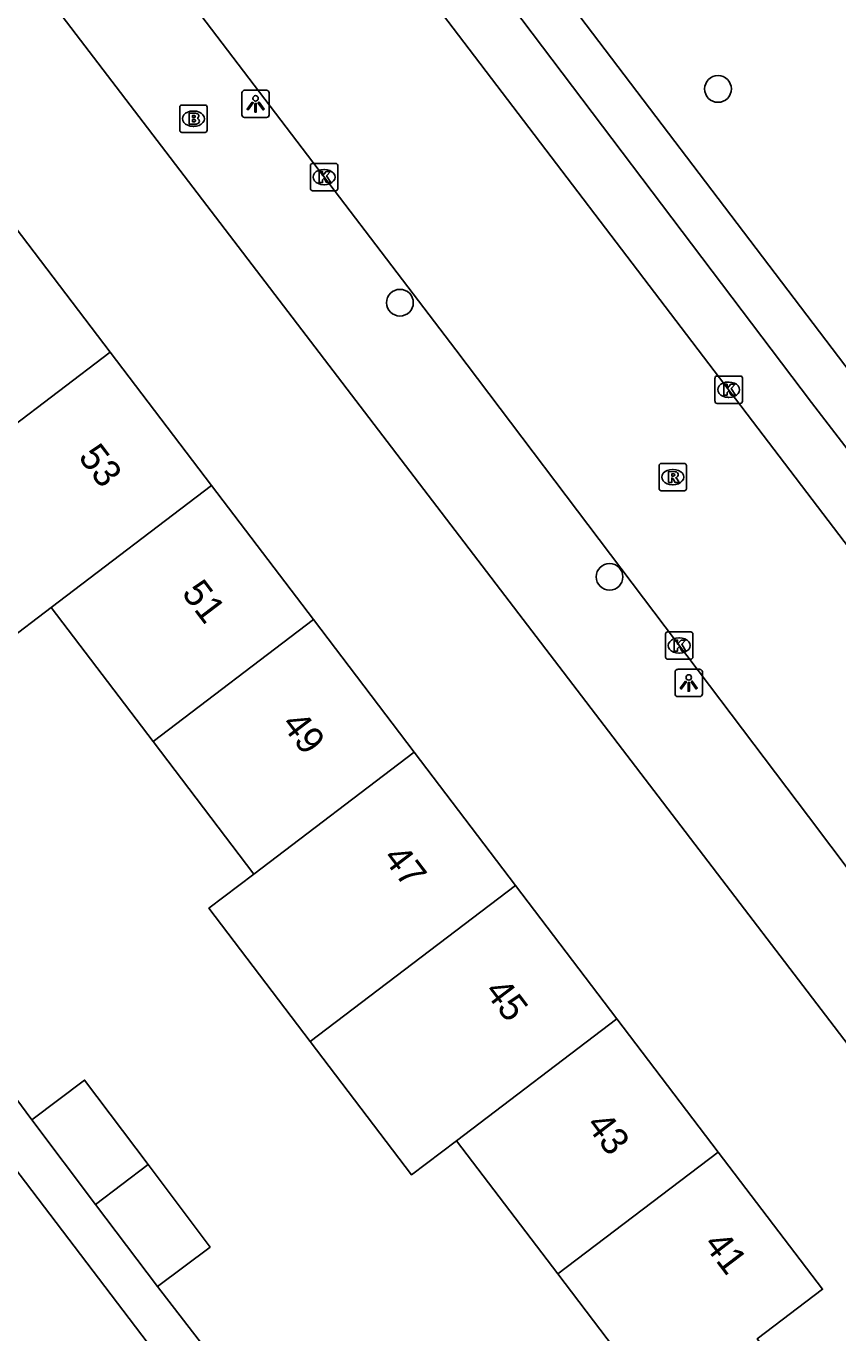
# Model space of a CAD drawing. Extents: x 160037 to 160839, y 385326 to 386441.
# Drawn here: x 160600.29 to 160630.01, y 385517.96 to 385565.81 of the extents above; entities that cross this region are included whole.
import ezdxf

# ---------------------------------------------------------------- set-up
doc = ezdxf.new("R2010")
doc.units = 0
for name, color, linetype in [('IMGEO_Boom', 7, 'Continuous'), ('IMGEO_Brandkraan', 7, 'Continuous'), ('IMGEO_Kolk', 7, 'Continuous'), ('IMGEO_Lichtpunt', 7, 'Continuous'), ('IMGEO_Pand', 7, 'Continuous'), ('IMGEO_Pand_nummerreeks', 7, 'Continuous'), ('IMGEO_Rijbaan_lokaal_open', 7, 'Continuous'), ('IMGEO_Rioolput', 7, 'Continuous'), ('IMGEO_Voetpad_open', 7, 'Continuous')]:
    doc.layers.add(name, color=color, linetype=linetype)

msp = doc.modelspace()

# ---------------------------------------------------------------- linework, layer by layer
at = {"layer": 'IMGEO_Boom'}
for centre in [(160625.621, 385563.508), (160613.978, 385555.681), (160621.651, 385545.643)]:
    msp.add_circle(centre, 0.489, dxfattribs=at)
at = {"layer": 'IMGEO_Brandkraan'}
for p, q in [((160605.916, 385561.993), (160605.916, 385562.845)), ((160605.991, 385562.919), (160606.843, 385562.919)), ((160606.404, 385562.699), (160606.429, 385562.699)), ((160606.917, 385562.845), (160606.917, 385561.993)), ((160606.427, 385562.139), (160606.402, 385562.139)), ((160606.843, 385561.919), (160605.991, 385561.919))]:
    msp.add_line(p, q, dxfattribs=at)
for points in [[(160605.916, 385561.993), (160605.916, 385562.845)], [(160605.991, 385562.919), (160606.843, 385562.919)], [(160606.264, 385562.619), (160606.264, 385562.219), (160606.477, 385562.219)], [(160606.495, 385562.619), (160606.264, 385562.619)], [(160606.443, 385562.538), (160606.389, 385562.538), (160606.389, 385562.462)], [(160606.917, 385562.845), (160606.917, 385561.993)], [(160606.389, 385562.462), (160606.442, 385562.462)], [(160606.451, 385562.386), (160606.389, 385562.386), (160606.389, 385562.305)], [(160606.389, 385562.305), (160606.451, 385562.305)], [(160606.843, 385561.919), (160605.991, 385561.919)]]:
    msp.add_lwpolyline(points, dxfattribs=at)
for centre, radius, start, end in [((160605.993, 385562.843), 0.0765, 91.552, 178.448), ((160605.993, 385562.843), 0.0765, 91.552, 178.448), ((160606.444, 385562.5), 0.0379, 267.8285, 90.9355), ((160606.499, 385562.474), 0.145, 59.4692, 91.5367), ((160606.524, 385562.521), 0.0922, 285.5137, 58.1501), ((160606.841, 385562.843), 0.0765, 1.552, 88.448), ((160606.841, 385562.843), 0.0765, 1.552, 88.448), ((160606.452, 385562.345), 0.0404, 269.8759, 90.5077), ((160606.483, 385562.47), 0.251, 268.6676, 293.5347), ((160606.529, 385562.329), 0.105, 301.3115, 78.989), ((160605.993, 385561.995), 0.0765, 181.552, 268.448), ((160605.993, 385561.995), 0.0765, 181.552, 268.448), ((160606.841, 385561.995), 0.0765, 271.552, 358.448), ((160606.841, 385561.995), 0.0765, 271.552, 358.448)]:
    msp.add_arc(centre, radius, start, end, dxfattribs=at)
for centre, major_axis, ratio, start_param, end_param in [((160606.403, 385562.419), (-0.387, 0.002), 0.722429, 4.712389, 7.853982), ((160606.428, 385562.419), (-0.39, 0.002), 0.717154, 1.570796, 4.712389)]:
    msp.add_ellipse(centre, major_axis=major_axis, ratio=ratio, start_param=start_param, end_param=end_param, dxfattribs=at)
at = {"layer": 'IMGEO_Kolk'}
for p, q in [((160610.7, 385559.855), (160610.7, 385560.707)), ((160610.775, 385560.781), (160611.627, 385560.781)), ((160611.701, 385560.707), (160611.701, 385559.855)), ((160611.188, 385560.561), (160611.213, 385560.561)), ((160611.627, 385559.781), (160610.775, 385559.781)), ((160611.211, 385560.001), (160611.186, 385560.001)), ((160625.586, 385552.995), (160626.438, 385552.995)), ((160625.511, 385552.069), (160625.511, 385552.921)), ((160625.999, 385552.775), (160626.024, 385552.775)), ((160626.512, 385552.921), (160626.512, 385552.069)), ((160626.022, 385552.215), (160625.997, 385552.215)), ((160626.438, 385551.995), (160625.586, 385551.995)), ((160623.699, 385542.7), (160623.699, 385543.552)), ((160623.774, 385543.626), (160624.626, 385543.626)), ((160624.187, 385543.406), (160624.212, 385543.406)), ((160624.7, 385543.552), (160624.7, 385542.7)), ((160624.626, 385542.626), (160623.774, 385542.626)), ((160624.21, 385542.846), (160624.185, 385542.846))]:
    msp.add_line(p, q, dxfattribs=at)
for points in [[(160610.7, 385559.855), (160610.7, 385560.707)], [(160610.775, 385560.781), (160611.627, 385560.781)], [(160611.701, 385560.707), (160611.701, 385559.855)], [(160611.021, 385560.481), (160611.144, 385560.481), (160611.144, 385560.33), (160611.274, 385560.481), (160611.438, 385560.481), (160611.292, 385560.33), (160611.445, 385560.081), (160611.293, 385560.081), (160611.208, 385560.245), (160611.144, 385560.178), (160611.144, 385560.081), (160611.021, 385560.081), (160611.021, 385560.481)], [(160611.627, 385559.781), (160610.775, 385559.781)], [(160625.586, 385552.995), (160626.438, 385552.995)], [(160625.511, 385552.069), (160625.511, 385552.921)], [(160625.832, 385552.695), (160625.955, 385552.695), (160625.955, 385552.544), (160626.085, 385552.695), (160626.249, 385552.695), (160626.103, 385552.544), (160626.256, 385552.295), (160626.104, 385552.295), (160626.019, 385552.459), (160625.955, 385552.392), (160625.955, 385552.295), (160625.832, 385552.295), (160625.832, 385552.695)], [(160626.512, 385552.921), (160626.512, 385552.069)], [(160626.438, 385551.995), (160625.586, 385551.995)], [(160623.699, 385542.7), (160623.699, 385543.552)], [(160623.774, 385543.626), (160624.626, 385543.626)], [(160624.7, 385543.552), (160624.7, 385542.7)], [(160624.02, 385543.326), (160624.143, 385543.326), (160624.143, 385543.175), (160624.273, 385543.326), (160624.437, 385543.326), (160624.291, 385543.175), (160624.444, 385542.926), (160624.292, 385542.926), (160624.207, 385543.09), (160624.143, 385543.023), (160624.143, 385542.926), (160624.02, 385542.926), (160624.02, 385543.326)], [(160624.626, 385542.626), (160623.774, 385542.626)]]:
    msp.add_lwpolyline(points, dxfattribs=at)
for centre, start, end in [((160610.777, 385560.705), 91.552, 178.448), ((160610.777, 385560.705), 91.552, 178.448), ((160611.625, 385560.705), 1.552, 88.448), ((160611.625, 385560.705), 1.552, 88.448), ((160610.777, 385559.857), 181.552, 268.448), ((160610.777, 385559.857), 181.552, 268.448), ((160611.625, 385559.857), 271.552, 358.448), ((160611.625, 385559.857), 271.552, 358.448), ((160625.588, 385552.919), 91.552, 178.448), ((160625.588, 385552.919), 91.552, 178.448), ((160626.436, 385552.919), 1.552, 88.448), ((160626.436, 385552.919), 1.552, 88.448), ((160625.588, 385552.071), 181.552, 268.448), ((160625.588, 385552.071), 181.552, 268.448), ((160626.436, 385552.071), 271.552, 358.448), ((160626.436, 385552.071), 271.552, 358.448), ((160623.776, 385543.55), 91.552, 178.448), ((160623.776, 385543.55), 91.552, 178.448), ((160624.624, 385543.55), 1.552, 88.448), ((160624.624, 385543.55), 1.552, 88.448), ((160623.776, 385542.702), 181.552, 268.448), ((160623.776, 385542.702), 181.552, 268.448), ((160624.624, 385542.702), 271.552, 358.448), ((160624.624, 385542.702), 271.552, 358.448)]:
    msp.add_arc(centre, 0.0765, start, end, dxfattribs=at)
for centre, major_axis, ratio, start_param, end_param in [((160611.187, 385560.281), (-0.387, 0.002), 0.722429, 4.712389, 7.853982), ((160611.212, 385560.281), (-0.39, 0.002), 0.717154, 1.570796, 4.712389), ((160625.998, 385552.495), (-0.387, 0.002), 0.722429, 4.712389, 7.853982), ((160626.023, 385552.495), (-0.39, 0.002), 0.717154, 1.570796, 4.712389), ((160624.186, 385543.126), (-0.387, 0.002), 0.722429, 4.712389, 7.853982), ((160624.211, 385543.126), (-0.39, 0.002), 0.717154, 1.570796, 4.712389)]:
    msp.add_ellipse(centre, major_axis=major_axis, ratio=ratio, start_param=start_param, end_param=end_param, dxfattribs=at)
at = {"layer": 'IMGEO_Lichtpunt'}
for p, q in [((160608.194, 385563.365), (160608.194, 385562.558)), ((160608.194, 385563.365), (160608.194, 385562.558)), ((160609.096, 385563.46), (160608.288, 385563.46)), ((160609.096, 385563.46), (160608.288, 385563.46)), ((160609.19, 385562.558), (160609.19, 385563.365)), ((160609.19, 385562.558), (160609.19, 385563.365)), ((160608.288, 385562.464), (160609.096, 385562.464)), ((160608.288, 385562.464), (160609.096, 385562.464)), ((160624.052, 385542.16), (160624.052, 385541.353)), ((160624.052, 385542.16), (160624.052, 385541.353)), ((160624.954, 385542.255), (160624.146, 385542.255)), ((160624.954, 385542.255), (160624.146, 385542.255)), ((160625.048, 385541.353), (160625.048, 385542.16)), ((160625.048, 385541.353), (160625.048, 385542.16)), ((160624.146, 385541.259), (160624.954, 385541.259)), ((160624.146, 385541.259), (160624.954, 385541.259))]:
    msp.add_line(p, q, dxfattribs=at)
for points in [[(160608.568, 385563.029), (160608.607, 385563.001), (160608.419, 385562.739), (160608.381, 385562.766), (160608.568, 385563.029)], [(160608.78, 385563.001), (160608.818, 385563.028), (160609.005, 385562.766), (160608.966, 385562.738), (160608.78, 385563.001)], [(160608.67, 385562.981), (160608.717, 385562.981), (160608.717, 385562.659), (160608.67, 385562.659), (160608.67, 385562.981)], [(160624.426, 385541.824), (160624.465, 385541.796), (160624.277, 385541.534), (160624.239, 385541.561), (160624.426, 385541.824)], [(160624.528, 385541.776), (160624.575, 385541.776), (160624.575, 385541.454), (160624.528, 385541.454), (160624.528, 385541.776)], [(160624.638, 385541.796), (160624.676, 385541.823), (160624.863, 385541.561), (160624.824, 385541.533), (160624.638, 385541.796)]]:
    msp.add_lwpolyline(points, dxfattribs=at)
for centre in [(160608.693, 385563.163), (160624.551, 385541.958)]:
    msp.add_circle(centre, 0.0994, dxfattribs=at)
for centre, start, end in [((160608.288, 385563.365), 90, 180), ((160608.288, 385563.365), 90, 180), ((160609.096, 385563.365), 0, 90), ((160609.096, 385563.365), 0, 90), ((160608.288, 385562.558), 180, 270), ((160608.288, 385562.558), 180, 270), ((160609.096, 385562.558), 270, 0), ((160609.096, 385562.558), 270, 360), ((160624.146, 385542.16), 90, 180), ((160624.146, 385542.16), 90, 180), ((160624.954, 385542.16), 0, 90), ((160624.954, 385542.16), 0, 90), ((160624.146, 385541.353), 180, 270), ((160624.146, 385541.353), 180, 270), ((160624.954, 385541.353), 270, 0), ((160624.954, 385541.353), 270, 360)]:
    msp.add_arc(centre, 0.0946, start, end, dxfattribs=at)
at = {"layer": 'IMGEO_Pand'}
for points in [[(160603.372, 385553.865), (160599.662, 385558.746)], [(160595.425, 385547.827), (160595.796, 385548.109), (160603.372, 385553.865)], [(160607.082, 385548.983), (160603.372, 385553.865)], [(160601.208, 385544.52), (160607.082, 385548.983)], [(160610.81, 385544.077), (160607.082, 385548.983)], [(160595.425, 385547.827), (160599.136, 385542.945), (160599.507, 385543.227), (160601.208, 385544.52)], [(160601.208, 385544.52), (160604.937, 385539.613)], [(160604.937, 385539.613), (160610.81, 385544.077)], [(160614.502, 385539.22), (160610.81, 385544.077)], [(160604.937, 385539.613), (160608.628, 385534.757)], [(160614.502, 385539.22), (160608.628, 385534.757)], [(160618.212, 385534.339), (160614.502, 385539.22)], [(160608.628, 385534.757), (160606.982, 385533.506), (160610.692, 385528.624)], [(160610.692, 385528.624), (160618.212, 385534.339)], [(160621.922, 385529.457), (160618.212, 385534.339)], [(160621.922, 385529.457), (160616.048, 385524.993)], [(160625.631, 385524.577), (160621.922, 385529.457)], [(160610.692, 385528.624), (160614.402, 385523.743), (160616.048, 385524.993)], [(160604.759, 385524.117), (160602.431, 385527.215), (160600.501, 385525.764)], [(160602.837, 385522.656), (160600.501, 385525.764)], [(160616.048, 385524.993), (160619.757, 385520.113)], [(160619.757, 385520.113), (160623.367, 385515.362), (160619.338, 385512.3), (160618.527, 385511.665), (160621.924, 385507.615), (160622.463, 385508.189), (160629.015, 385515.166), (160627.058, 385517.74), (160629.447, 385519.555), (160625.631, 385524.577)], [(160625.631, 385524.577), (160619.757, 385520.113)], [(160604.759, 385524.117), (160602.837, 385522.656)], [(160605.097, 385519.649), (160607.026, 385521.1), (160604.759, 385524.117)], [(160605.097, 385519.649), (160602.837, 385522.656)]]:
    msp.add_lwpolyline(points, dxfattribs=at)
at = {"layer": 'IMGEO_Rijbaan_lokaal_open'}
for points in [[(160637.042, 385526.099), (160628.937, 385536.861), (160616.02, 385553.949), (160602.036, 385572.328), (160583.653, 385596.451)], [(160597.595, 385589.647), (160597.787, 385589.401), (160602.781, 385583.007), (160639.01, 385535.418)], [(160598.052, 385526.385), (160617.43, 385500.901)]]:
    msp.add_lwpolyline(points, dxfattribs=at)
at = {"layer": 'IMGEO_Rioolput'}
for p, q in [((160623.466, 385548.869), (160623.466, 385549.721)), ((160623.541, 385549.795), (160624.393, 385549.795)), ((160624.467, 385549.721), (160624.467, 385548.869)), ((160623.954, 385549.575), (160623.979, 385549.575)), ((160624.393, 385548.795), (160623.541, 385548.795)), ((160623.977, 385549.015), (160623.952, 385549.015))]:
    msp.add_line(p, q, dxfattribs=at)
for points in [[(160623.466, 385548.869), (160623.466, 385549.721)], [(160623.541, 385549.795), (160624.393, 385549.795)], [(160624.467, 385549.721), (160624.467, 385548.869)], [(160624.055, 385549.493), (160623.803, 385549.495), (160623.803, 385549.095)], [(160623.803, 385549.095), (160623.927, 385549.095), (160623.927, 385549.257), (160623.938, 385549.257)], [(160623.981, 385549.414), (160623.927, 385549.414), (160623.927, 385549.333)], [(160623.927, 385549.333), (160623.979, 385549.333)], [(160623.985, 385549.228), (160624.056, 385549.095), (160624.196, 385549.095), (160624.131, 385549.221)], [(160624.393, 385548.795), (160623.541, 385548.795)]]:
    msp.add_lwpolyline(points, dxfattribs=at)
for centre, radius, start, end in [((160623.543, 385549.719), 0.0765, 91.552, 178.448), ((160623.543, 385549.719), 0.0765, 91.552, 178.448), ((160624.391, 385549.719), 0.0765, 1.552, 88.448), ((160624.391, 385549.719), 0.0765, 1.552, 88.448), ((160623.937, 385549.204), 0.0533, 26.0293, 88.6989), ((160623.963, 385549.522), 0.19, 274.7715, 282.9687), ((160623.987, 385549.318), 0.0964, 77.0061, 93.1865), ((160624.001, 385549.375), 0.0378, 276.6634, 79.6772), ((160624.054, 385549.383), 0.109, 350.3612, 89.416), ((160624.052, 385549.383), 0.112, 277.5842, 350.9817), ((160624.036, 385549.168), 0.108, 29.5134, 73.7905), ((160623.543, 385548.871), 0.0765, 181.552, 268.448), ((160623.543, 385548.871), 0.0765, 181.552, 268.448), ((160624.391, 385548.871), 0.0765, 271.552, 358.448), ((160624.391, 385548.871), 0.0765, 271.552, 358.448)]:
    msp.add_arc(centre, radius, start, end, dxfattribs=at)
for centre, major_axis, ratio, start_param, end_param in [((160623.953, 385549.295), (-0.387, 0.002), 0.722429, 4.712389, 7.853982), ((160623.978, 385549.295), (-0.39, 0.002), 0.717154, 1.570796, 4.712389)]:
    msp.add_ellipse(centre, major_axis=major_axis, ratio=ratio, start_param=start_param, end_param=end_param, dxfattribs=at)
at = {"layer": 'IMGEO_Voetpad_open'}
for points in [[(160578.279, 385596.709), (160630.389, 385528.503), (160634.366, 385522.885)], [(160601.753, 385587.99), (160613.783, 385572.222), (160615.901, 385569.421), (160629.044, 385552.032), (160638.724, 385539.443)], [(160650.823, 385526.327), (160618.938, 385568.307)], [(160600.501, 385525.764), (160599.105, 385527.621), (160598.074, 385526.846)], [(160607.952, 385515.954), (160605.097, 385519.649)]]:
    msp.add_lwpolyline(points, dxfattribs=at)

# ---------------------------------------------------------------- texts
at = {"layer": 'IMGEO_Pand_nummerreeks'}
for s, rotation, p in [('53', 307.2363, (160602.173, 385550.023)), ('51', 307.2342, (160605.958, 385545.041)), ('49', 307.2342, (160609.607, 385540.24)), ('47', 307.2342, (160613.324, 385535.348)), ('45', 307.2342, (160617.042, 385530.457)), ('43', 307.2342, (160620.759, 385525.565)), ('41', 307.2306, (160625.061, 385521.196))]:
    msp.add_text(s, height=1, rotation=rotation, dxfattribs=at).set_placement(p)

doc.saveas('drawing.dxf')
